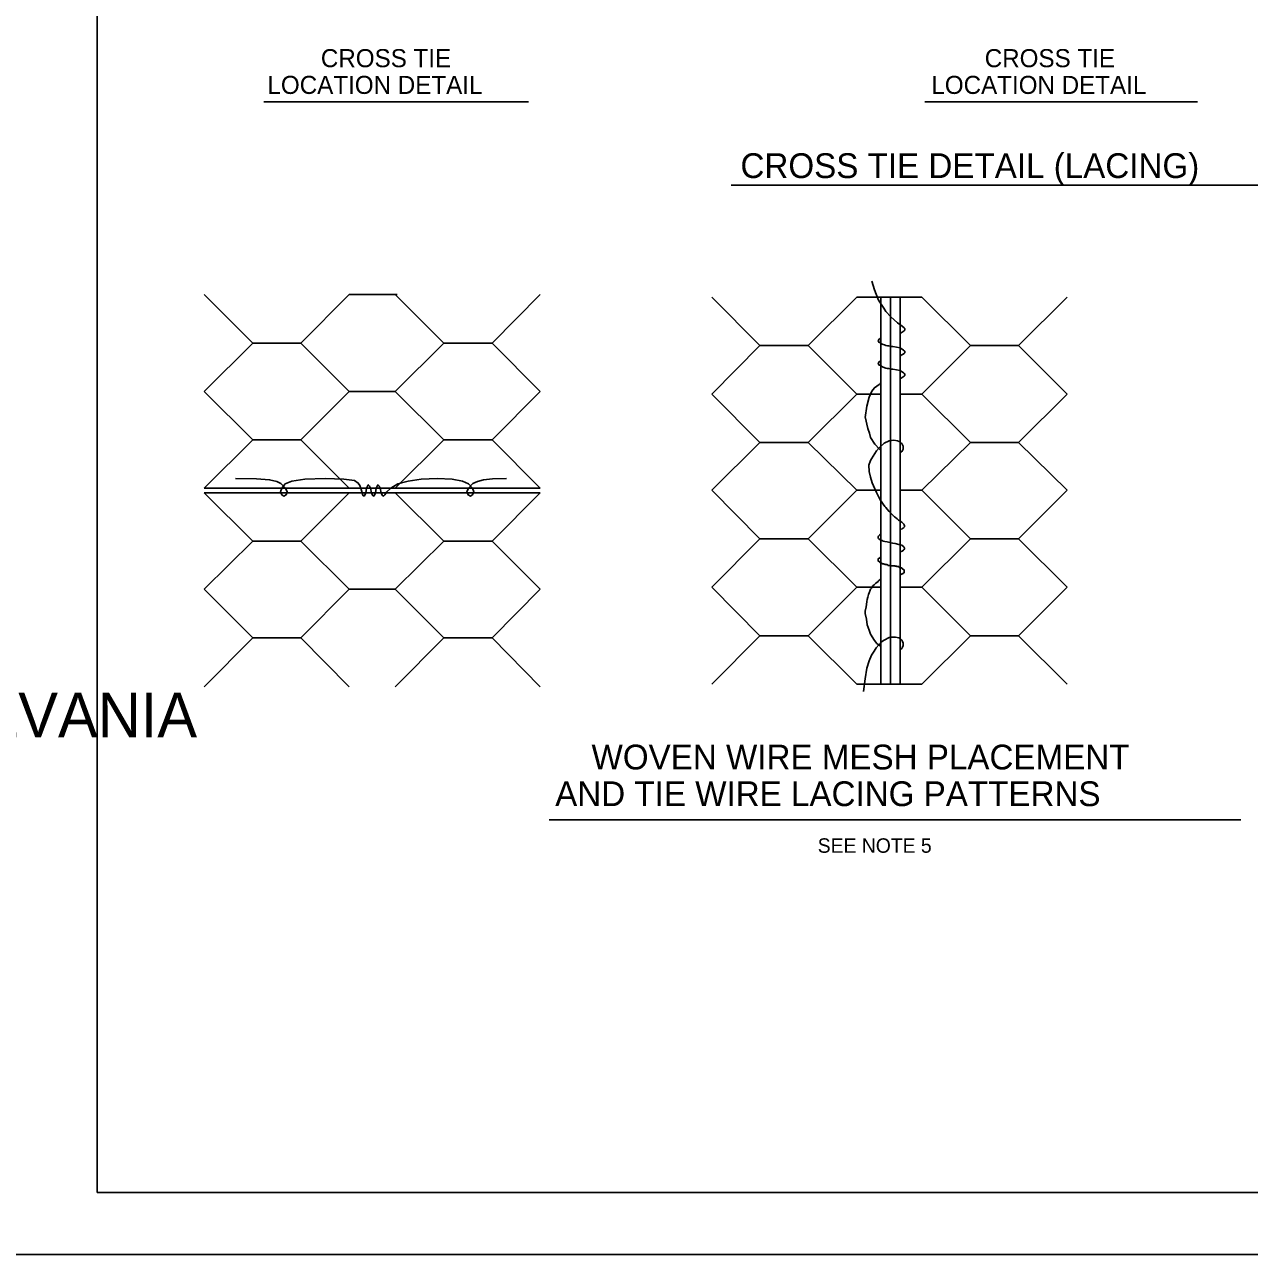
# Model space of a CAD drawing. Extents: x 3 to 3592, y -602 to 1171.
# Drawn here: x 864.9 to 1161.3, y -17.2 to 280.5 of the extents above; entities that cross this region are included whole.
import ezdxf

# ---------------------------------------------------------------- set-up
doc = ezdxf.new("R2010")
doc.units = 0
for name, color, linetype in [('1', 7, 'Continuous'), ('3', 7, 'Continuous'), ('P', 7, 'Continuous'), ('PLT-BNDY', 7, 'Continuous')]:
    doc.layers.add(name, color=color, linetype=linetype)

msp = doc.modelspace()

# ---------------------------------------------------------------- linework, layer by layer
at = {"layer": '1'}
msp.add_lwpolyline([(1668.51, -2.17), (1668.51, 561.83), (882.51, 561.83), (882.51, -2.17), (1668.51, -2.17), (1668.51, 24.19), (1468.51, 24.19), (1468.51, 88.87), (1668.51, 88.87), (1668.51, 117.83), (1468.51, 117.83), (1468.51, -2.17), (1547.31, -2.17), (1547.31, 24.19), (1547.31, -2.17), (1624.31, -2.17), (1624.31, 24.19), (1624.31, 11.88), (1668.51, 11.88)], dxfattribs=at)
at = {"layer": '3'}
for p, q in [((922.8, 261.77), (986.88, 261.77)), ((1082.77, 261.77), (1148.69, 261.77)), ((1035.92, 241.57), (1182.46, 241.57)), ((991.88, 88.01), (1159.18, 88.01))]:
    msp.add_line(p, q, dxfattribs=at)
at = {"layer": 'P'}
for points in [[(1076.76, 205.87), (1077.06, 205.87), (1077.77, 206.38), (1077.87, 206.48), (1077.87, 206.89), (1077.77, 207.09), (1077.26, 207.49), (1076.96, 207.7), (1076.15, 208.31), (1074.52, 209.73), (1073.3, 211.05), (1072.79, 211.86), (1072.18, 212.78), (1071.57, 213.79), (1070.56, 216.23), (1069.95, 218.37)], [(908.37, 215.11), (920.15, 203.33)], [(931.73, 203.33), (943.42, 215.11)], [(943.42, 215.11), (955.1, 215.11)], [(954.59, 215.11), (966.38, 203.33)], [(978.06, 203.33), (989.65, 215.11)], [(1031.24, 214.51), (1042.82, 202.82)], [(1054.51, 202.82), (1066.29, 214.51)], [(1072.08, 214.51), (1066.29, 214.51)], [(1072.08, 214.51), (1072.08, 120.83)], [(1072.08, 214.51), (1076.76, 214.51)], [(1074.42, 214.51), (1074.42, 120.83)], [(1082.04, 214.51), (1076.15, 214.51)], [(1076.76, 214.51), (1076.76, 120.83)], [(1082.04, 214.51), (1093.83, 202.82)], [(1105.41, 202.82), (1117.19, 214.51)], [(920.15, 203.33), (908.37, 191.65)], [(920.15, 203.33), (931.73, 203.33)], [(943.42, 191.65), (931.73, 203.33)], [(966.38, 203.33), (954.59, 191.65)], [(966.38, 203.33), (978.06, 203.33)], [(989.65, 191.65), (978.06, 203.33)], [(1042.82, 202.82), (1031.24, 191.04)], [(1042.82, 202.82), (1054.51, 202.82)], [(1066.29, 191.04), (1054.51, 202.82)], [(1076.76, 200.28), (1077.37, 200.59), (1077.77, 200.89), (1077.87, 200.99), (1077.87, 201.4), (1077.77, 201.5), (1077.57, 201.7), (1076.76, 202.21), (1075.03, 202.52), (1074.72, 202.52), (1074.01, 202.72), (1073.71, 202.72), (1073.3, 202.82), (1073, 202.92), (1072.69, 203.02), (1072.39, 203.13), (1072.08, 203.33), (1071.88, 203.53), (1071.68, 203.53), (1071.47, 203.94), (1071.68, 204.35), (1072.08, 204.59)], [(1093.83, 202.82), (1082.04, 191.04)], [(1093.83, 202.82), (1105.41, 202.82)], [(1117.19, 191.04), (1105.41, 202.82)], [(1076.76, 194.9), (1077.06, 194.9), (1077.77, 195.4), (1077.87, 195.51), (1077.87, 195.91), (1077.77, 196.01), (1077.57, 196.22), (1076.76, 196.73), (1075.03, 197.03), (1074.72, 197.03), (1074.01, 197.23), (1073.71, 197.23), (1073.3, 197.33), (1072.69, 197.54), (1072.08, 197.84), (1071.88, 198.05), (1071.68, 198.05), (1071.47, 198.45), (1071.68, 198.86), (1072.08, 199.1)], [(1068.32, 185.35), (1068.73, 188.09), (1069.24, 190.32), (1069.95, 191.75), (1070.56, 192.56), (1071.68, 193.37), (1071.98, 193.58), (1072.08, 193.68)], [(908.37, 191.65), (920.15, 179.96)], [(931.73, 179.96), (943.42, 191.65)], [(943.42, 191.65), (954.59, 191.65)], [(954.59, 191.65), (966.38, 179.96)], [(978.06, 179.96), (989.65, 191.65)], [(1031.24, 191.04), (1042.82, 179.35)], [(1054.51, 179.35), (1066.29, 191.04)], [(1072.08, 191.04), (1066.29, 191.04)], [(1082.04, 191.04), (1076.76, 191.04)], [(1082.04, 191.04), (1093.83, 179.35)], [(1105.41, 179.35), (1117.19, 191.04)], [(1072.08, 177.42), (1071.78, 177.73), (1070.66, 178.95), (1069.64, 180.57), (1069.34, 181.59), (1068.93, 182.7), (1068.32, 185.55)], [(920.15, 179.96), (908.37, 168.28)], [(920.15, 179.96), (931.73, 179.96)], [(931.73, 179.96), (943.42, 168.28)], [(966.38, 179.96), (954.59, 168.28)], [(966.38, 179.96), (978.06, 179.96)], [(978.06, 179.96), (989.65, 168.28)], [(1042.82, 179.35), (1031.24, 167.77)], [(1042.82, 179.35), (1054.51, 179.35)], [(1054.51, 179.35), (1066.29, 167.77)], [(1069.64, 174.98), (1069.85, 175.39), (1071.07, 177.32), (1071.68, 178.03), (1072.9, 179.15), (1074.11, 179.76), (1075.23, 179.86), (1076.15, 179.76), (1076.55, 179.55), (1076.86, 179.25), (1077.16, 179.05), (1077.47, 178.44), (1077.47, 177.73), (1077.37, 177.42), (1077.16, 177.12), (1076.86, 176.81)], [(1093.83, 179.35), (1082.04, 167.77)], [(1093.83, 179.35), (1105.41, 179.35)], [(1105.41, 179.35), (1117.19, 167.77)], [(1076.76, 158.33), (1076.86, 158.32), (1076.96, 158.32), (1076.96, 158.32), (1077.26, 158.42), (1077.37, 158.52), (1077.47, 158.63), (1077.47, 158.63), (1077.67, 158.73), (1077.77, 158.83), (1077.8, 158.88), (1077.83, 158.96), (1077.83, 159.07), (1077.82, 159.18), (1077.77, 159.38), (1077.67, 159.54), (1077.47, 159.74), (1077.26, 159.95), (1077.16, 160.05), (1076.97, 160.2), (1076.9, 160.23), (1076.84, 160.29), (1076.77, 160.32), (1076.64, 160.41), (1076.55, 160.45), (1076.35, 160.56), (1076.05, 160.86), (1075.74, 161.06), (1075.54, 161.27), (1075.44, 161.37), (1075.13, 161.57), (1075.13, 161.57), (1074.42, 162.28), (1074.32, 162.38), (1074.11, 162.59), (1074.11, 162.59), (1074.01, 162.69), (1073.61, 163.2), (1073.3, 163.6), (1073.1, 163.81), (1072.69, 164.42), (1072.49, 164.62), (1072.18, 165.13), (1072.08, 165.23), (1071.98, 165.43), (1071.98, 165.43), (1071.78, 165.74), (1071.37, 166.55), (1071.07, 167.26), (1070.66, 168.07), (1069.99, 169.57), (1069.58, 170.94), (1069.28, 172.3), (1069.22, 173.83), (1069.64, 174.98)], [(915.99, 170.61), (921.07, 170.51), (924.22, 170.31), (925.94, 169.9), (926.96, 169.39), (928.08, 168.28), (928.48, 167.36), (928.18, 166.65), (927.67, 166.35), (927.16, 166.65), (926.86, 167.36), (927.16, 168.28), (927.98, 169.29), (929.6, 170), (932.75, 170.41), (937.63, 170.61), (942.2, 170.41), (944.74, 170.11), (945.65, 169.5), (946.06, 168.89), (946.26, 168.28), (946.57, 167.16), (946.77, 166.55), (947.08, 166.35), (947.28, 166.55), (947.48, 167.16), (947.69, 168.28), (947.89, 168.79), (948.09, 169.09), (948.4, 168.79), (948.6, 168.28), (948.9, 167.16), (949.11, 166.55), (949.41, 166.35), (949.62, 166.55), (949.82, 167.16), (950.02, 168.28), (950.23, 168.79), (950.43, 169.09), (950.73, 168.79), (950.94, 168.28), (951.24, 167.16), (951.44, 166.55), (951.75, 166.35), (952.05, 166.65), (952.56, 167.36), (953.58, 168.28), (955.2, 169.29), (957.74, 170), (960.89, 170.41), (964.75, 170.61), (968.41, 170.41), (970.85, 170), (972.37, 169.29), (973.29, 168.28), (973.59, 167.36), (973.29, 166.65), (972.78, 166.35), (972.27, 166.65), (971.97, 167.36), (972.37, 168.28), (973.39, 169.39), (974.51, 169.9), (975.93, 170.31), (978.17, 170.51), (981.52, 170.61)], [(908.37, 168.28), (989.65, 168.28)], [(908.37, 167.16), (920.15, 155.48)], [(908.37, 167.16), (989.65, 167.16)], [(931.73, 155.48), (943.42, 167.16)], [(944.03, 167.16), (955.81, 167.16)], [(954.59, 167.16), (966.38, 155.48)], [(978.06, 155.48), (989.65, 167.16)], [(1031.24, 167.77), (1042.82, 155.98)], [(1054.51, 155.98), (1066.29, 167.77)], [(1072.08, 167.77), (1066.29, 167.77)], [(1082.04, 167.77), (1076.76, 167.77)], [(1082.04, 167.77), (1093.83, 155.98)], [(1105.41, 155.98), (1117.19, 167.77)], [(920.15, 155.48), (908.37, 143.79)], [(920.15, 155.48), (931.73, 155.48)], [(943.42, 143.79), (931.73, 155.48)], [(966.38, 155.48), (954.59, 143.79)], [(966.38, 155.48), (978.06, 155.48)], [(989.65, 143.79), (978.06, 155.48)], [(1042.82, 155.98), (1031.24, 144.3)], [(1042.82, 155.98), (1054.51, 155.98)], [(1066.29, 144.3), (1054.51, 155.98)], [(1076.45, 154.66), (1075.54, 154.87), (1074.93, 154.97), (1074.93, 154.97), (1073.61, 155.27), (1073.1, 155.37), (1072.69, 155.48), (1072.39, 155.58), (1071.98, 155.78), (1071.98, 155.78), (1071.57, 156.09), (1071.47, 156.29), (1071.47, 156.39), (1071.47, 156.49), (1071.57, 156.69), (1071.68, 156.8), (1071.68, 156.8), (1071.78, 156.9), (1071.88, 157), (1071.98, 157.1), (1072.08, 157.15)], [(1093.83, 155.98), (1082.04, 144.3)], [(1093.83, 155.98), (1105.41, 155.98)], [(1117.19, 144.3), (1105.41, 155.98)], [(1076.75, 152.8), (1076.86, 152.83), (1077.26, 153.04), (1077.57, 153.24), (1077.67, 153.34), (1077.77, 153.44), (1077.77, 153.44), (1077.81, 153.6), (1077.8, 153.72), (1077.79, 153.85), (1077.77, 153.95), (1077.77, 153.95), (1077.77, 153.95), (1077.67, 154.05), (1077.16, 154.46), (1076.86, 154.56), (1076.45, 154.66), (1076.45, 154.66), (1076.45, 154.66)], [(1076.86, 147.25), (1076.86, 147.35), (1076.96, 147.35), (1076.96, 147.45), (1077.16, 147.45), (1077.16, 147.45), (1077.26, 147.45), (1077.26, 147.55), (1077.37, 147.55), (1077.37, 147.65), (1077.47, 147.65), (1077.47, 147.65), (1077.57, 147.65), (1077.57, 147.75), (1077.67, 147.75), (1077.67, 147.86), (1077.77, 147.86), (1077.77, 147.96), (1077.77, 147.96), (1077.77, 148.47), (1077.77, 148.47), (1077.77, 148.47), (1077.67, 148.47), (1077.67, 148.57), (1077.57, 148.57), (1077.47, 148.67), (1077.47, 148.67), (1077.37, 148.67), (1077.37, 148.77), (1077.26, 148.77), (1077.26, 148.87), (1077.16, 148.87), (1077.16, 148.97), (1076.96, 148.97), (1076.96, 148.97), (1076.86, 148.97), (1076.86, 149.07), (1076.55, 149.07), (1076.55, 149.18), (1076.45, 149.18), (1076.45, 149.28), (1076.15, 149.28), (1076.15, 149.28), (1075.94, 149.28), (1075.94, 149.38), (1075.54, 149.38), (1075.54, 149.48), (1074.93, 149.48), (1074.93, 149.48), (1074.62, 149.48), (1074.52, 149.58), (1073.81, 149.58), (1073.81, 149.68), (1073.61, 149.68), (1073.61, 149.79), (1073.2, 149.79), (1073.2, 149.79), (1073.1, 149.79), (1073.1, 149.89), (1072.79, 149.89), (1072.79, 149.99), (1072.69, 149.99), (1072.59, 149.99), (1072.39, 149.99), (1072.39, 150.09), (1072.29, 150.09), (1072.08, 150.29), (1071.98, 150.29), (1071.98, 150.29), (1071.88, 150.29), (1071.88, 150.4), (1071.78, 150.4), (1071.78, 150.5), (1071.68, 150.5), (1071.68, 150.5), (1071.57, 150.6), (1071.47, 150.6), (1071.47, 150.8), (1071.47, 150.9), (1071.47, 151.01), (1071.47, 151.21), (1071.57, 151.21), (1071.78, 151.31), (1071.78, 151.41), (1071.88, 151.41), (1071.88, 151.51), (1071.98, 151.51), (1071.98, 151.61), (1072.08, 151.61), (1072.18, 151.61)], [(1068.32, 137.9), (1068.32, 138.51), (1068.53, 139.52), (1068.63, 140.13), (1068.73, 140.85), (1068.83, 141.35), (1068.93, 141.86), (1069.14, 142.57), (1069.24, 142.98), (1069.54, 143.59), (1069.64, 143.79), (1069.64, 143.79), (1069.85, 144.1), (1069.95, 144.3), (1069.95, 144.3), (1070.15, 144.6), (1070.46, 144.91), (1070.86, 145.32), (1071.47, 145.72), (1071.57, 145.82), (1071.98, 146.13), (1072.08, 146.13)], [(908.37, 143.79), (920.15, 132.01)], [(931.73, 132.01), (943.42, 143.79)], [(943.42, 143.79), (954.59, 143.79)], [(954.59, 143.79), (966.38, 132.01)], [(978.06, 132.01), (989.65, 143.79)], [(1031.24, 144.3), (1042.82, 132.51)], [(1054.51, 132.51), (1066.29, 144.3)], [(1072.08, 144.3), (1066.29, 144.3)], [(1082.04, 144.3), (1076.76, 144.3)], [(1082.04, 144.3), (1093.83, 132.51)], [(1105.41, 132.51), (1117.19, 144.3)], [(1072.08, 129.87), (1071.78, 130.18), (1071.17, 130.69), (1070.56, 131.4), (1069.64, 132.92), (1069.24, 133.94), (1068.83, 135.16), (1068.63, 136.58), (1068.32, 137.9)], [(920.15, 132.01), (908.37, 120.22)], [(920.15, 132.01), (931.73, 132.01)], [(931.73, 132.01), (943.42, 120.22)], [(966.38, 132.01), (954.59, 120.22)], [(966.38, 132.01), (978.06, 132.01)], [(978.06, 132.01), (989.65, 120.22)], [(1042.82, 132.51), (1031.24, 120.83)], [(1042.82, 132.51), (1054.51, 132.51)], [(1054.51, 132.51), (1066.29, 120.83)], [(1067.92, 119.1), (1068.32, 122.15), (1068.73, 124.69), (1069.24, 126.52), (1069.85, 127.84), (1070.46, 128.86), (1070.97, 129.67), (1072.29, 131.09), (1072.9, 131.5), (1074.11, 132.11), (1074.62, 132.21), (1075.64, 132.21), (1076.45, 132.01), (1076.84, 131.8), (1077.16, 131.5), (1077.33, 131.15), (1077.47, 130.79), (1077.52, 130.5), (1077.47, 130.18), (1077.36, 129.77), (1077.16, 129.47), (1076.76, 129.2)], [(1093.83, 132.51), (1082.04, 120.83)], [(1093.83, 132.51), (1105.41, 132.51)], [(1105.41, 132.51), (1117.19, 120.83)], [(1072.08, 120.83), (1066.29, 120.83)], [(1072.08, 120.83), (1076.76, 120.83)], [(1082.04, 120.83), (1076.15, 120.83)]]:
    msp.add_lwpolyline(points, dxfattribs=at)
at = {"layer": 'PLT-BNDY'}
msp.add_lwpolyline([(843.51, 576.83), (1684.51, 576.83), (1684.51, -17.17), (843.51, -17.17)], close=True, dxfattribs=at)

# ---------------------------------------------------------------- texts
at = {"layer": '1'}
msp.add_text('COMMONWEALTH OF PENNSYLVANIA', height=10.7834, dxfattribs=at).set_placement((640.66, 107.98))
at = {"layer": '3'}
for s, height, p in [('CROSS TIE', 4.375, (936.61, 270.15)), ('CROSS TIE', 4.375, (1097.24, 270.15)), ('LOCATION DETAIL', 4.375, (923.69, 263.68)), ('LOCATION DETAIL', 4.375, (1084.33, 263.68)), ('CROSS TIE DETAIL (LACING)', 6, (1038.14, 243.32)), ('WOVEN WIRE MESH PLACEMENT', 6, (1002.1, 100.2)), ('AND TIE WIRE LACING PATTERNS', 6, (993.31, 91.32)), ('SEE NOTE 5', 3.5, (1056.83, 80.03))]:
    msp.add_text(s, height=height, dxfattribs=at).set_placement(p)

doc.saveas('drawing.dxf')
